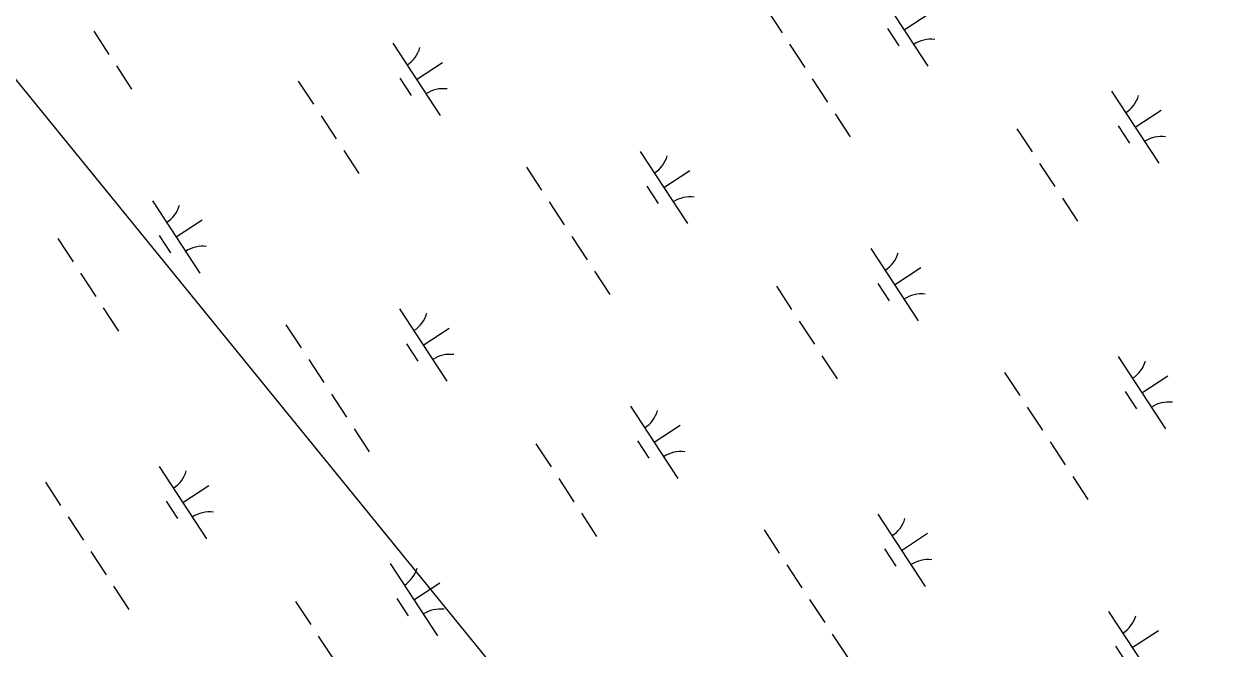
# Model space of a CAD drawing. Extents: x 3945642 to 3966284, y 206476 to 228921.
# Drawn here: x 3959193 to 3959892, y 216117 to 216479 of the extents above; entities that cross this region are included whole.
import ezdxf

# ---------------------------------------------------------------- set-up
doc = ezdxf.new("R2010")
doc.units = 0
doc.layers.add('V-UTIL-LINE', color=7, linetype='Continuous')
doc.layers.add('V-WETL-SWMP', color=7, linetype='Continuous')

msp = doc.modelspace()

# ---------------------------------------------------------------- linework, layer by layer
at = {"layer": 'V-UTIL-LINE'}
msp.add_lwpolyline([(3960959.92, 211406.81), (3958349.22, 217477.37), (3962483.03, 212396.34)], dxfattribs=at)
at = {"layer": 'V-WETL-SWMP'}
for p, q in [((3959688.31, 216496.07), (3959715.71, 216454.25)), ((3959622.51, 216486.95), (3959631.28, 216473.56)), ((3959702.01, 216475.16), (3959717.06, 216485.02)), ((3959233.02, 216474.41), (3959241.79, 216461.03)), ((3959692.26, 216475.95), (3959698.84, 216465.91)), ((3959406.09, 216467.46), (3959433.49, 216425.64)), ((3959635.66, 216466.87), (3959644.43, 216453.49)), ((3959246.17, 216454.34), (3959254.94, 216440.95)), ((3959419.79, 216446.55), (3959434.85, 216456.41)), ((3959351.4, 216445.62), (3959360.17, 216432.24)), ((3959410.05, 216447.34), (3959416.63, 216437.3)), ((3959648.82, 216446.8), (3959657.58, 216433.41)), ((3959821.89, 216439.85), (3959849.29, 216398.02)), ((3959364.55, 216425.55), (3959373.32, 216412.17)), ((3959661.97, 216426.72), (3959670.74, 216413.34)), ((3959835.59, 216418.93), (3959850.65, 216428.8)), ((3959767.2, 216418.01), (3959775.97, 216404.62)), ((3959825.85, 216419.72), (3959832.43, 216409.69)), ((3959377.7, 216405.47), (3959386.47, 216392.09)), ((3959549.17, 216404.92), (3959576.57, 216363.1)), ((3959780.35, 216397.93), (3959789.12, 216384.55)), ((3959483.37, 216395.8), (3959492.14, 216382.41)), ((3959562.87, 216384.01), (3959577.92, 216393.87)), ((3959553.12, 216384.8), (3959559.7, 216374.76)), ((3959266.95, 216376.31), (3959294.35, 216334.49)), ((3959793.5, 216377.86), (3959802.27, 216364.47)), ((3959496.52, 216375.72), (3959505.29, 216362.34)), ((3959280.65, 216355.4), (3959295.71, 216365.26)), ((3959270.91, 216356.19), (3959277.49, 216346.15)), ((3959509.68, 216355.64), (3959518.44, 216342.26)), ((3959212.26, 216354.47), (3959221.03, 216341.09)), ((3959682.75, 216348.69), (3959710.15, 216306.87)), ((3959225.41, 216334.4), (3959234.18, 216321.01)), ((3959522.83, 216335.57), (3959531.6, 216322.19)), ((3959696.45, 216327.78), (3959711.51, 216337.65)), ((3959628.06, 216326.86), (3959636.83, 216313.47)), ((3959686.71, 216328.57), (3959693.29, 216318.54)), ((3959238.57, 216314.32), (3959247.33, 216300.94)), ((3959410.03, 216313.77), (3959437.43, 216271.94)), ((3959641.21, 216306.78), (3959649.98, 216293.4)), ((3959344.23, 216304.64), (3959353, 216291.26)), ((3959423.73, 216292.86), (3959438.78, 216302.72)), ((3959413.99, 216293.65), (3959420.56, 216283.61)), ((3959654.36, 216286.71), (3959663.13, 216273.32)), ((3959825.83, 216286.15), (3959853.23, 216244.33)), ((3959357.39, 216284.57), (3959366.15, 216271.19)), ((3959760.03, 216277.03), (3959768.8, 216263.64)), ((3959839.53, 216265.24), (3959854.58, 216275.1)), ((3959370.54, 216264.49), (3959379.31, 216251.11)), ((3959829.78, 216266.03), (3959836.36, 216255.99)), ((3959543.61, 216257.54), (3959571.01, 216215.72)), ((3959773.18, 216256.95), (3959781.95, 216243.57)), ((3959383.69, 216244.42), (3959392.46, 216231.03)), ((3959557.31, 216236.63), (3959572.37, 216246.49)), ((3959547.57, 216237.42), (3959554.15, 216227.38)), ((3959786.34, 216236.88), (3959795.1, 216223.49)), ((3959488.92, 216235.71), (3959497.69, 216222.32)), ((3959270.89, 216222.62), (3959298.29, 216180.79)), ((3959502.07, 216215.63), (3959510.84, 216202.25)), ((3959799.49, 216216.8), (3959808.26, 216203.42)), ((3959205.1, 216213.49), (3959213.86, 216200.11)), ((3959284.59, 216201.71), (3959299.65, 216211.57)), ((3959274.85, 216202.5), (3959281.42, 216192.46)), ((3959515.23, 216195.55), (3959523.99, 216182.17)), ((3959686.69, 216195), (3959714.09, 216153.18)), ((3959218.25, 216193.42), (3959227.02, 216180.03)), ((3959620.89, 216185.88), (3959629.66, 216172.49)), ((3959700.39, 216174.09), (3959715.44, 216183.95)), ((3959231.4, 216173.34), (3959240.17, 216159.96)), ((3959690.65, 216174.88), (3959697.22, 216164.84)), ((3959404.48, 216166.39), (3959431.87, 216124.57)), ((3959634.05, 216165.8), (3959642.81, 216152.42)), ((3959244.55, 216153.27), (3959253.32, 216139.88)), ((3959418.17, 216145.48), (3959433.23, 216155.34)), ((3959408.43, 216146.27), (3959415.01, 216136.23)), ((3959647.2, 216145.73), (3959655.96, 216132.34)), ((3959349.78, 216144.55), (3959358.55, 216131.17)), ((3959820.27, 216138.78), (3959847.67, 216096.95)), ((3959362.93, 216124.48), (3959371.7, 216111.09)), ((3959660.35, 216125.65), (3959669.12, 216112.27)), ((3959833.97, 216117.86), (3959849.03, 216127.73)), ((3959824.23, 216118.65), (3959830.81, 216108.62))]:
    msp.add_line(p, q, dxfattribs=at)
for centre, start, end in [((3959717.34, 216452.19), 82.45745, 124.00111), ((3959404.86, 216469.79), 302.45745, 344.00111), ((3959435.13, 216423.58), 82.45745, 124.00111), ((3959820.65, 216442.17), 302.45745, 344.00111), ((3959850.93, 216395.96), 82.45745, 124.00111), ((3959547.93, 216407.24), 302.45745, 344.00111), ((3959578.2, 216361.03), 82.45745, 124.00111), ((3959265.72, 216378.63), 302.45745, 344.00111), ((3959295.99, 216332.42), 82.45745, 124.00111), ((3959681.51, 216351.02), 302.45745, 344.00111), ((3959711.79, 216304.81), 82.45745, 124.00111), ((3959408.79, 216316.09), 302.45745, 344.00111), ((3959439.06, 216269.88), 82.45745, 124.00111), ((3959824.59, 216288.48), 302.45745, 344.00111), ((3959854.86, 216242.27), 82.45745, 124.00111), ((3959542.38, 216259.87), 302.45745, 344.00111), ((3959572.65, 216213.66), 82.45745, 124.00111), ((3959269.65, 216224.94), 302.45745, 344.00111), ((3959299.92, 216178.73), 82.45745, 124.00111), ((3959685.45, 216197.32), 302.45745, 344.00111), ((3959715.72, 216151.11), 82.45745, 124.00111), ((3959403.24, 216168.71), 302.45745, 344.00111), ((3959433.51, 216122.5), 82.45745, 124.00111), ((3959819.04, 216141.1), 302.45745, 344.00111)]:
    msp.add_arc(centre, 17.62, start, end, dxfattribs=at)

doc.saveas('drawing.dxf')
